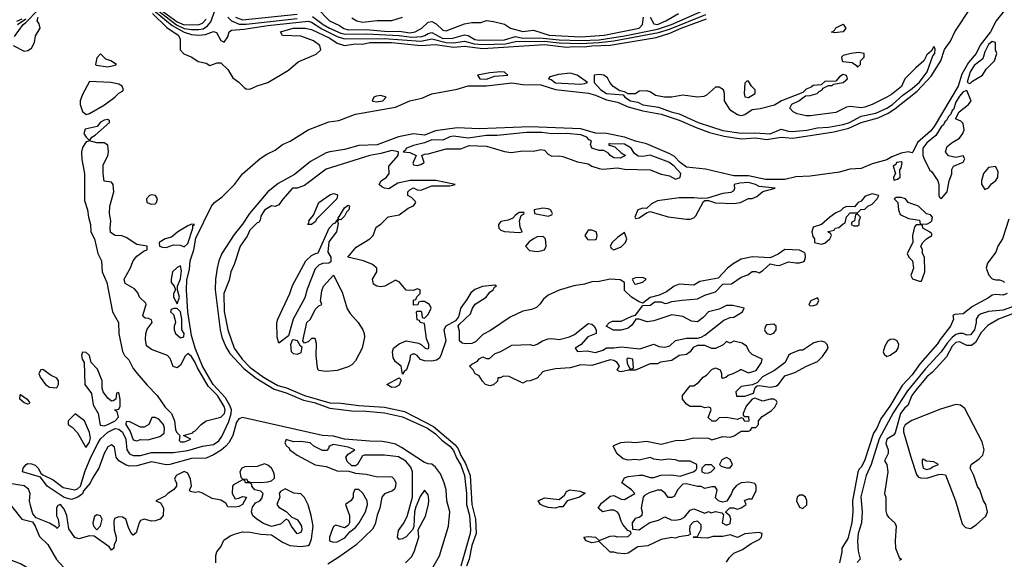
# Model space of a CAD drawing. Header units: inches. Extents: x 2348341 to 2479810, y 460419 to 613669.
# Tile 681 of 721: x 2451606 to 2457016, y 572049 to 575016. Entities that reach past the tile are written whole.
import ezdxf

# ---------------------------------------------------------------- set-up
doc = ezdxf.new("R2010")
doc.units = ezdxf.units.IN
doc.header["$MEASUREMENT"] = 0
doc.layers.add('C4557', color=7, linetype='Continuous')

msp = doc.modelspace()

# ---------------------------------------------------------------- linework, layer by layer
at = {"layer": 'C4557', "color": 2}
for points, elevation in [([(2451576.5, 574923.5), (2451624.2, 574990), (2451639.6, 575000.4), (2451706.2, 575070)], 18), ([(2453876.8, 572003.2), (2453912.7, 572067.3), (2453962.4, 572230), (2453968.5, 572310), (2453953, 572370), (2453949.6, 572430), (2453938, 572470), (2453917.8, 572517.8), (2453890, 572555.1), (2453870, 572572.3), (2453850, 572573.2), (2453830, 572580.9), (2453703.9, 572663.9), (2453670, 572681), (2453630.9, 572690.9), (2453596.8, 572696.8), (2453530, 572698), (2453390, 572709.8), (2453330, 572725.3), (2453270, 572728.6), (2452830, 572827.7), (2452810, 572820.5), (2452796.7, 572803.3), (2452777.6, 572730), (2452755.5, 572690), (2452738.5, 572670), (2452712, 572648), (2452670, 572622.7), (2452630, 572605.1), (2452550, 572602.7), (2452430, 572569.8), (2452410, 572568.7), (2452330, 572584.5), (2452250, 572562.6), (2452210, 572561.7), (2452190, 572566), (2452149.8, 572589.8), (2452136.4, 572610), (2452126, 572666), (2452110, 572678.4), (2452090, 572667), (2452069.2, 572630.8), (2452040.9, 572550), (2452005.2, 572494.8), (2451993.5, 572466.5), (2451955.5, 572424.5), (2451950, 572409.3), (2451924.7, 572390), (2451890, 572377.6), (2451850, 572388.7), (2451757, 572450), (2451719.5, 572499.5), (2451621.2, 572530), (2451624.5, 572550), (2451641.2, 572570), (2451650, 572574.9), (2451670, 572574), (2451690, 572565.5), (2451707.7, 572550), (2451722.5, 572522.5), (2451732.8, 572512.8), (2451790, 572486.4), (2451844.2, 572444.2), (2451909.3, 572430.7), (2451923.7, 572436.3), (2451939, 572450), (2451965.3, 572534.7), (2451996.4, 572610), (2452036.8, 572690), (2452050, 572710.3), (2452090, 572747.6), (2452130, 572768), (2452150, 572764.4), (2452170, 572747.2), (2452188.1, 572710), (2452194.9, 572650), (2452209.3, 572629.3), (2452230, 572619.1), (2452270, 572620.2), (2452330, 572635.2), (2452450, 572635.9), (2452530, 572647.7), (2452610, 572670.2), (2452670, 572680.7), (2452700.7, 572699.3), (2452716.5, 572723.5), (2452754, 572806), (2452768, 572850), (2452769, 572870), (2452762.9, 572890), (2452736.2, 572936.2), (2452669.5, 573009.5), (2452650, 573041.1), (2452610, 573111.6), (2452568.9, 573210), (2452550, 573279), (2452529, 573410), (2452521.6, 573530), (2452524.7, 573584.7), (2452538, 573642), (2452542.8, 573690), (2452561.8, 573750), (2452574.2, 573814.1), (2452658.7, 573990), (2452676.4, 574010), (2452718.2, 574041.8), (2452786, 574110), (2452830, 574167.6), (2452927.9, 574252.1), (2452964, 574276), (2453010, 574298.3), (2453049.8, 574330.2), (2453092.2, 574347.8), (2453190, 574410.2), (2453305.1, 574454.9), (2453358.5, 574461.5), (2453450, 574496.5), (2453670, 574535.5), (2453750, 574569), (2453814.8, 574585.2), (2453870, 574609), (2454010, 574634.4), (2454070, 574653), (2454170, 574652.8), (2454310, 574669.1), (2454370, 574658.8), (2454470, 574657.5), (2454550, 574632.9), (2454731.7, 574611.7), (2454770, 574601.8), (2454830, 574575.4), (2454890, 574563.2), (2454950, 574536.5), (2455030, 574515), (2455130, 574496), (2455230, 574463.8), (2455323, 574423), (2455396.5, 574396.5), (2455476.2, 574376.2), (2455570, 574360.6), (2455650, 574365.4), (2455710, 574357.8), (2455790, 574370.2), (2455854.8, 574365.2), (2456080.2, 574399.8), (2456161.1, 574418.9), (2456230, 574451), (2456323, 574477), (2456377.9, 574502.1), (2456415, 574525), (2456537, 574623), (2456614.6, 574705.4), (2456667.8, 574790), (2456688.6, 574851.4), (2456721.5, 574898.5), (2456745.3, 574950), (2456835, 575085)], 10), ([(2452330, 575094.5), (2452466.8, 574986.8), (2452510, 574967.6), (2452550, 574962.5), (2452590, 574961.5), (2452613.6, 574966.4), (2452638, 574982), (2452655.4, 575004.6), (2452679.8, 575070)], 22), ([(2453213.9, 575033.9), (2453272.8, 574990), (2453307.6, 574970), (2453370, 574942.6), (2453396.2, 574936.2), (2453510, 574938.4), (2453690, 574928.2), (2453760.7, 574919.3), (2453815.6, 574924.4), (2453831.4, 574928.6), (2453850, 574940.7), (2453870, 574944.9), (2453930, 574913.1), (2453986.3, 574913.7), (2454050, 574932.3), (2454070, 574928.2), (2454107.1, 574907.1), (2454130, 574902.6), (2454270, 574904.6), (2454330, 574923.5), (2454370, 574914.8), (2454464.7, 574915.3), (2454570, 574904.9), (2454690, 574901.8), (2454790, 574905.8), (2454930, 574927.1), (2455110, 574963.4), (2455186.9, 574990), (2455371.1, 575070)], 22), ([(2453239.5, 575079.5), (2453308.4, 575010), (2453363.7, 574983.7), (2453386.7, 574966.7), (2453410, 574960.1), (2453510, 574962.6), (2453630, 574951.9), (2453693, 574953), (2453750, 574944.3), (2453779.3, 574950), (2453815.1, 574970), (2453850, 575003), (2453870, 575006.4), (2453893.6, 574993.6), (2453930, 574959.1), (2453950, 574954.8), (2454050, 574993.4), (2454090, 575000.5), (2454139.5, 575000.5), (2454170, 575010.7), (2454210, 575006), (2454270, 574990.8), (2454302, 574970), (2454370, 574950.6), (2454430, 574958), (2454514.8, 574930), (2454690, 574921.3), (2454817.2, 574930), (2455009.3, 574970), (2455027.2, 574990), (2455033.2, 575030)], 26), ([(2451570, 574874.4), (2451630, 574842.8), (2451650, 574846.8), (2451670, 574858.8), (2451686, 574890), (2451693.2, 574926.8), (2451717.2, 574970), (2451713.2, 574993.2), (2451702, 575010), (2451707, 575030)], 14), ([(2451590, 575007.2), (2451619.5, 575020.5)], 26), ([(2451592.9, 574990), (2451639.4, 575020.6)], 22), ([(2452335.5, 575050), (2452413.7, 574973.6), (2452477.1, 574930), (2452486.8, 574910), (2452486.8, 574850), (2452507.5, 574827.5), (2452552, 574810), (2452586.8, 574786.8), (2452630, 574776), (2452650, 574764.7), (2452690, 574778.8), (2452710, 574778), (2452750, 574742.8), (2452776.7, 574696.7), (2452810, 574672.4), (2452841, 574641), (2452850, 574635.6), (2452870, 574634), (2452910, 574652.9), (2452969.8, 574670.2), (2453082, 574738), (2453136.3, 574783.7), (2453234.4, 574825.6), (2453260.5, 574850), (2453254.1, 574874.1), (2453220.4, 574900.4), (2453150, 574925.6), (2453049.7, 574929.7), (2453039, 574950), (2453108, 574970), (2453174, 574970), (2453210, 574962.6), (2453310, 574914.5), (2453350, 574886.7), (2453390, 574873.4), (2453450, 574882.6), (2453490, 574881.6), (2453530, 574890.1), (2453648.9, 574891.1), (2453810, 574874.4), (2453890, 574879.8), (2453990, 574864.3), (2454050, 574870.8), (2454150, 574857.2), (2454490, 574878.8), (2454610, 574865.4), (2454650, 574869.4), (2454710, 574866.2), (2454750, 574872.4), (2454850, 574875.9), (2455102.3, 574917.7), (2455177.9, 574942.1), (2455241.1, 574970), (2455380.2, 575019.8)], 14), ([(2452350, 575061.6), (2452443.3, 574983.3), (2452510, 574946.6), (2452550, 574935), (2452590, 574930.2), (2452626.1, 574933.9), (2452670, 574950.7), (2452686.4, 574946.4), (2452710, 574902), (2452730, 574892), (2452750, 574922), (2452757.2, 574950), (2452770, 574959.1), (2452836.9, 574963.1), (2452970, 574983.7), (2453190, 575008.6), (2453210, 575002.2), (2453266.1, 574966.1), (2453350, 574923), (2453390, 574911.4), (2453607.8, 574912.2), (2453810, 574898.1), (2453870, 574910.2), (2453950, 574889.6), (2453990, 574889.5), (2454050, 574898.6), (2454103.5, 574883.5), (2454150, 574880.1), (2454276.1, 574883.9), (2454330, 574895.5), (2454490, 574897.4), (2454570, 574888.7), (2454690, 574885.6), (2454790, 574890.5), (2454870, 574900.3), (2455115.3, 574944.7), (2455175.8, 574964.2), (2455375.6, 575044.4)], 18), ([(2452390, 575061.9), (2452470, 575003.8), (2452510, 574988.5), (2452592, 574990), (2452610, 574997.6), (2452630, 575018)], 26), ([(2457014.8, 575065.2), (2456972.1, 575010), (2456941.2, 574950), (2456884.5, 574875.5), (2456862.6, 574830), (2456818.9, 574781.1), (2456783.6, 574716.4), (2456762, 574650), (2456630.6, 574429.4), (2456610, 574403.1), (2456540, 574340), (2456513.4, 574286.6), (2456510, 574283.7), (2456488.6, 574288.6), (2456450, 574281.6), (2456398, 574262), (2456370, 574246.2), (2456290, 574223.1), (2456230, 574198), (2456166.8, 574193.2), (2456110, 574177.7), (2455950, 574154.8), (2455870, 574151.9), (2455810, 574137.1), (2455703.7, 574136.3), (2455610, 574156.5), (2455530, 574156.8), (2455374.7, 574194.7), (2455270, 574205.1), (2455235.4, 574230), (2455203.2, 574263.2), (2455178, 574278), (2455050, 574334), (2454990, 574348.6), (2454930, 574369.8), (2454830, 574389.8), (2454770, 574391.9), (2454690, 574416.5), (2454410, 574427.5), (2454130, 574416), (2454010, 574420.5), (2453890, 574404), (2453830, 574381), (2453770, 574387.6), (2453687.8, 574372.3), (2453570, 574328.4), (2453470, 574324.2), (2453390, 574301.6), (2453309.4, 574289.4), (2453290, 574284.2), (2453203.5, 574236.5), (2453115, 574165), (2453025.1, 574114.9), (2452970, 574069.6), (2452869.2, 573950.8), (2452830, 573891.8), (2452784.5, 573835.5), (2452715.5, 573730), (2452699.3, 573690), (2452690.4, 573649.6), (2452681.3, 573590), (2452680.3, 573530), (2452707.6, 573310), (2452716.5, 573270), (2452737.8, 573217.8), (2452760.3, 573180.3), (2452838.1, 573098.1), (2452905, 573045), (2453003.3, 572983.4), (2453070, 572963.5), (2453164.3, 572924.3), (2453224, 572910), (2453310, 572880.2), (2453430, 572864.2), (2453510, 572863), (2453610, 572854), (2453710, 572832.6), (2453845.7, 572770), (2453890, 572739.3), (2453924.6, 572704.6), (2453970.2, 572670), (2453990, 572646.7), (2454006.5, 572606.5), (2454030, 572566.4), (2454050.2, 572509.8), (2454060.2, 572410), (2454061, 572350), (2454077.6, 572290), (2454082, 572210), (2454081.2, 572190), (2454030.1, 572010)], 10), ([(2452750.2, 575030), (2452768.9, 575008.9), (2452811.8, 574991.8), (2452850, 574990.7), (2453130, 575021.6)], 22), ([(2452792, 575030), (2452830, 575015.2), (2453130, 575046)], 26), ([(2453430, 575026.8), (2453458, 575010), (2453490, 575002.4), (2453570, 575011), (2453650, 575010.7), (2453709.4, 575030.6)], 30), ([(2455070, 575030.6), (2455090, 574992.7), (2455110, 574990.3), (2455157, 575010), (2455225.2, 575050)], 26), ([(2455490, 572032), (2455504, 572056), (2455530, 572082), (2455578, 572102), (2455624.7, 572135.3), (2455670, 572158), (2455682, 572170), (2455686, 572190), (2455670, 572195.3), (2455590, 572189), (2455550, 572168.7), (2455510, 572184), (2455470, 572174), (2455414, 572174), (2455384.7, 572164.7), (2455310, 572168.7), (2455307.3, 572172.7), (2455330, 572174), (2455350, 572214), (2455350, 572238), (2455330, 572259), (2455307.3, 572252.7), (2455287.7, 572232.3), (2455286, 572206), (2455292.7, 572187.3), (2455279.8, 572180.2), (2455227.7, 572172.3), (2455210, 572165.2), (2455190, 572169), (2455130, 572157.2), (2455056.9, 572123.1), (2455002.8, 572117.2), (2454950, 572082), (2454930, 572078), (2454890, 572082), (2454870, 572088.7), (2454850, 572088), (2454790, 572146), (2454750, 572139), (2454718, 572150), (2454706, 572170), (2454730, 572174.8), (2454769.3, 572170.7), (2454790, 572152), (2454850, 572176), (2454870, 572178), (2454890, 572172), (2454950, 572174), (2454966, 572190), (2454962, 572202), (2454947.3, 572207.3), (2454920.2, 572240.2), (2454910, 572258), (2454898, 572298), (2454888.7, 572310), (2454870, 572319.3), (2454850, 572319.3), (2454810, 572309), (2454784, 572330), (2454802, 572358), (2454850, 572396), (2454870, 572398.8), (2454910, 572378.8), (2454930, 572378), (2454986, 572410), (2454968, 572430), (2454915.3, 572470), (2454930, 572496), (2454950, 572504.7), (2455011.1, 572511.1), (2455030, 572511.3), (2455070, 572498), (2455090, 572498), (2455129.1, 572510.9), (2455190, 572514), (2455234.6, 572505.4), (2455306, 572530), (2455322, 572538), (2455326, 572550), (2455326, 572570), (2455290, 572588.7), (2455230, 572588.7), (2455210, 572595.3), (2455170, 572599), (2455130, 572594), (2455090, 572599), (2455070, 572608.7), (2455010, 572594), (2454990, 572597.2), (2454950, 572594), (2454921.2, 572601.2), (2454888.7, 572628.7), (2454866, 572670), (2454870, 572674), (2454909.1, 572690.9), (2454950, 572694.8), (2454990, 572691), (2455050, 572698.8), (2455130, 572681), (2455210, 572702.8), (2455256.5, 572703.5), (2455310, 572716), (2455390, 572714.8), (2455410, 572706), (2455470, 572724.7), (2455510, 572721), (2455532.7, 572727.3), (2455570, 572754), (2455610, 572754), (2455622, 572758), (2455630, 572774), (2455650, 572774), (2455666, 572790), (2455666, 572810), (2455685.2, 572834.8), (2455735.5, 572864.5), (2455755.5, 572884.5), (2455768.7, 572910), (2455762, 572922), (2455750, 572928.7), (2455730, 572929), (2455690, 572919), (2455644.7, 572935.3), (2455630, 572928.7), (2455598, 572890), (2455582, 572850), (2455582, 572842), (2455590, 572834), (2455610, 572834), (2455612, 572808), (2455590, 572806), (2455582, 572822), (2455570, 572826), (2455550, 572818), (2455490, 572828), (2455450, 572826), (2455432, 572808), (2455411.6, 572808.4), (2455389.1, 572829.1), (2455406, 572870), (2455402, 572882), (2455390, 572886), (2455370, 572882), (2455350, 572888.7), (2455290, 572889), (2455270, 572902), (2455248.7, 572930), (2455248, 572950), (2455290, 573002), (2455310, 573002), (2455337.2, 573022.8), (2455362, 573050), (2455379.5, 573060.5), (2455410, 573092), (2455430, 573102), (2455454, 573090), (2455462, 573070), (2455462, 573050), (2455470, 573044.7), (2455486, 573050), (2455498, 573062), (2455526, 573070), (2455566, 573090), (2455566, 573094), (2455610, 573074), (2455652.3, 573087.7), (2455682, 573130), (2455686, 573150), (2455630, 573175.3), (2455615.3, 573190), (2455600.4, 573220.4), (2455576.5, 573236.5), (2455530, 573248), (2455510, 573238), (2455490, 573246), (2455471.6, 573228.4), (2455430, 573208.7), (2455410, 573208.7), (2455370, 573224), (2455330, 573224), (2455306.8, 573213.2), (2455290, 573188.7), (2455270, 573174), (2455230, 573168.7), (2455190, 573142), (2455127.3, 573132.7), (2455110, 573124), (2455070, 573124), (2454990, 573089.2), (2454950.9, 573089.1), (2454910, 573079), (2454901.2, 573081.2), (2454888.4, 573088.4), (2454902, 573110), (2454888.7, 573130), (2454870, 573141.2), (2454850, 573145.2), (2454750, 573114), (2454690, 573117.2), (2454630, 573101.2), (2454550, 573095.3), (2454490, 573084), (2454480.7, 573079.3), (2454450, 573044), (2454410, 573029.2), (2454391, 573029), (2454370, 573018), (2454294.6, 573054.6), (2454264.7, 573055.3), (2454246, 573046), (2454234, 573046), (2454231.1, 573028.9), (2454210, 573008.7), (2454190, 573002), (2454166, 573010), (2454148, 573028), (2454130, 573058), (2454108.7, 573068.7), (2454098, 573090), (2454078, 573110), (2454090, 573122), (2454122, 573138), (2454130, 573151.3), (2454150, 573162), (2454170, 573152), (2454187.3, 573152.7), (2454219, 573181), (2454248.9, 573191.1), (2454310, 573226), (2454409.3, 573230.7), (2454430, 573224.7), (2454450, 573231), (2454478, 573250), (2454510, 573261), (2454530, 573262.8), (2454570, 573257.3), (2454627.3, 573272.7), (2454654.5, 573285.5), (2454730, 573344.7), (2454750, 573342), (2454762, 573330), (2454774, 573310), (2454774, 573290), (2454727.3, 573272.7), (2454690.9, 573229.1), (2454658, 573210), (2454670, 573192), (2454724.7, 573195.3), (2454770, 573186), (2454810, 573198.8), (2454830, 573211.3), (2454870, 573211), (2454910, 573217.3), (2455013.2, 573206.8), (2455090, 573231.3), (2455118, 573218), (2455150, 573214.8), (2455177.5, 573222.5), (2455210, 573251.3), (2455270, 573264.7), (2455330, 573264.7), (2455350, 573271), (2455370, 573281), (2455475.5, 573364.5), (2455510, 573378.8), (2455530, 573381), (2455578, 573410), (2455586, 573430), (2455525.2, 573445.2), (2455490, 573445.2), (2455450, 573424), (2455390, 573409), (2455362, 573378), (2455330, 573354), (2455298, 573358), (2455250, 573384), (2455190, 573393.2), (2455090, 573359.3), (2455053.6, 573353.6), (2455010, 573369), (2454991.3, 573368.7), (2454970, 573335.3), (2454950, 573319), (2454910, 573308), (2454868.9, 573308.9), (2454828, 573330), (2454846, 573350), (2454862.7, 573357.3), (2454910, 573357.3), (2454970, 573386), (2454989.3, 573390.7), (2455030, 573444.7), (2455070, 573446.8), (2455096.4, 573463.6), (2455130, 573464.7), (2455150, 573456), (2455163.1, 573456.9), (2455190, 573466), (2455245.6, 573474.4), (2455330, 573480.7), (2455370, 573500.7), (2455430, 573518.8), (2455470, 573561), (2455516.6, 573563.4), (2455570, 573600.7), (2455606.3, 573613.7), (2455630, 573631), (2455650, 573631), (2455670, 573624.7), (2455690, 573636), (2455730, 573674), (2455770, 573664.7), (2455785.4, 573665.4), (2455830, 573684.7), (2455870, 573678), (2455890, 573678), (2455910, 573684.7), (2455918, 573690), (2455924, 573710), (2455922, 573730), (2455916, 573736), (2455890, 573749), (2455810, 573752.7), (2455774, 573726), (2455730, 573706), (2455632, 573712), (2455570, 573698.4), (2455525.7, 573674.3), (2455494.8, 573650), (2455444.7, 573595.3), (2455344, 573576), (2455310, 573555.3), (2455230, 573562), (2455202, 573550), (2455159.8, 573520.2), (2455119.6, 573500.4), (2455070, 573488), (2455030, 573458), (2455010, 573464), (2454968, 573490), (2454930, 573526), (2454928.7, 573570), (2454905.6, 573585.6), (2454850, 573589.2), (2454790, 573576), (2454750, 573575.1), (2454710, 573562), (2454650, 573552.7), (2454570, 573529.5), (2454510, 573502), (2454482, 573478), (2454466.4, 573453.6), (2454446, 573434), (2454417.3, 573422.7), (2454370, 573412.3), (2454300.7, 573379.3), (2454193.4, 573306.6), (2454150, 573285.1), (2454110, 573243.7), (2454090, 573235.1), (2454052.9, 573232.9), (2454037.2, 573237.2), (2454022, 573250), (2454023.1, 573303.1), (2454015.3, 573330), (2454020.2, 573339.8), (2454082, 573398), (2454094, 573430), (2454109.2, 573450.8), (2454169, 573490), (2454190, 573518), (2454208, 573530), (2454215.3, 573544.7), (2454226, 573550), (2454216.4, 573556.4), (2454148.9, 573548.9), (2454107.5, 573532.5), (2454085.5, 573514.5), (2454063.4, 573476.6), (2454028.9, 573431.1), (2454017.3, 573382.7), (2453999.9, 573360.1), (2453947.7, 573330), (2453936.3, 573310), (2453947.7, 573250), (2453920.5, 573170), (2453910, 573153.2), (2453895.8, 573144.2), (2453870, 573138), (2453830, 573139.5), (2453807.3, 573147.3), (2453790, 573168.7), (2453776.5, 573176.5), (2453763.5, 573176.5), (2453751.3, 573168.7), (2453750, 573146), (2453730.7, 573090), (2453718, 573082), (2453710, 573066), (2453702, 573110), (2453670, 573134), (2453657.2, 573157.2), (2453653.6, 573190), (2453659.5, 573210), (2453690, 573234.4), (2453730, 573250.4), (2453797.1, 573237.1), (2453812, 573230), (2453834, 573210), (2453846.8, 573206.8), (2453854, 573210), (2453853.2, 573230), (2453840.9, 573260.9), (2453830, 573346), (2453806, 573350), (2453802, 573362), (2453790, 573366), (2453786, 573410), (2453790, 573414), (2453810, 573414), (2453814, 573410), (2453818, 573378), (2453830, 573374), (2453850, 573394), (2453866, 573430), (2453858, 573450), (2453830, 573466), (2453810, 573466), (2453798, 573462), (2453792.7, 573447.3), (2453770, 573446), (2453770, 573474), (2453782, 573478), (2453787.3, 573492.7), (2453806, 573510), (2453806, 573530), (2453790, 573535.3), (2453770, 573526), (2453730, 573529), (2453692.9, 573572.9), (2453670, 573584), (2453612, 573550), (2453590, 573547), (2453568, 573550), (2453550, 573562), (2453545.2, 573590), (2453569, 573630), (2453569, 573650), (2453544, 573670), (2453495.3, 573690), (2453409, 573710), (2453455.3, 573764.7), (2453529, 573810), (2453548.7, 573830), (2453565.1, 573874.9), (2453590, 573890.8), (2453630, 573931), (2453690, 573942), (2453740.2, 573979.8), (2453770, 573992), (2453782, 574010), (2453778, 574018), (2453758, 574038), (2453738, 574050), (2453739, 574070), (2453750, 574081), (2453770, 574091.3), (2453790, 574081), (2453810, 574078.8), (2453870, 574102.8), (2453970, 574102.8), (2453998, 574110), (2453892.5, 574132.5), (2453751.7, 574131.7), (2453683.2, 574116.8), (2453633.4, 574086.6), (2453610, 574089.5), (2453596.2, 574096.2), (2453581.2, 574110), (2453592.7, 574130), (2453621.2, 574150), (2453636, 574170), (2453634.5, 574210), (2453686, 574270), (2453688, 574290), (2453650, 574296), (2453590, 574279.8), (2453530, 574269.7), (2453290, 574194.7), (2453170, 574104.5), (2453130, 574089.5), (2453104.7, 574090), (2453050.7, 574029.3), (2453030, 573998), (2453010, 573988), (2452990, 573993.2), (2452950, 573969), (2452930, 573935.3), (2452926.8, 573913.2), (2452918.8, 573901.2), (2452910, 573899), (2452870, 573858), (2452855.1, 573824.9), (2452817.1, 573770), (2452784.9, 573670), (2452766.7, 573630), (2452756.4, 573583.6), (2452727.8, 573510), (2452730, 573412), (2452749.2, 573310), (2452785, 573210), (2452827.5, 573150), (2452870, 573104.6), (2452945.5, 573050), (2453024.4, 573004.4), (2453071.4, 572991.4), (2453170.4, 572950), (2453310, 572908.8), (2453370, 572907.7), (2453470, 572893.5), (2453610, 572884.8), (2453720.6, 572860.6), (2453878.7, 572778.7), (2453998.8, 572678.8), (2454015.3, 572655.3), (2454030, 572618.9), (2454055.5, 572575.5), (2454080.6, 572510), (2454089.5, 572350), (2454110.2, 572270), (2454114, 572190), (2454090, 572124.5), (2454075.5, 572050), (2454061.5, 572010)], 14), ([(2457041.7, 573918.3), (2457006.8, 573810), (2456981, 573770), (2456970, 573738), (2456923.5, 573676.5), (2456916, 573650), (2456930.8, 573610.8), (2456950, 573591.3), (2456970, 573584.7), (2456990, 573584.7), (2457010, 573578), (2457018, 573570)], 14), ([(2457031.3, 573510), (2457010, 573502), (2456970, 573505.2), (2456950, 573501.2), (2456930, 573486), (2456841.4, 573438.6), (2456790, 573398), (2456744.7, 573395.3), (2456734, 573390), (2456738, 573370), (2456721, 573330), (2456663.4, 573256.6), (2456650, 573233.2), (2456554, 573126), (2456510, 573063.7), (2456455.8, 573004.2), (2456388.2, 572890), (2456338.7, 572821.3), (2456315.8, 572770), (2456297, 572743), (2456247.7, 572590), (2456230, 572556), (2456216.7, 572543.3), (2456211.8, 572528.2), (2456183, 572370), (2456183.8, 572310), (2456178.4, 572250), (2456157, 572163), (2456122.8, 572110), (2456122.8, 572090), (2456110.7, 572030)], 14), ([(2457076.7, 573443.3), (2457010, 573419.4), (2456930, 573411.3), (2456890, 573398), (2456872.9, 573387.1), (2456861.3, 573370), (2456862.3, 573350), (2456852.4, 573310), (2456830, 573283.6), (2456810, 573281.3), (2456790, 573289.7), (2456770, 573291.1), (2456750, 573284.5), (2456730, 573267.8), (2456702.4, 573237.6), (2456669.1, 573190), (2456583.3, 573096.7), (2456485.2, 572974.8), (2456405.5, 572854.5), (2456328.9, 572711.1), (2456285.4, 572570), (2456256.5, 572510), (2456228.6, 572391.4), (2456235.3, 572310), (2456231.6, 572250), (2456213.8, 572190), (2456209.1, 572149.1), (2456212.8, 572092.8), (2456224, 572050), (2456208.5, 572031.5)], 18), ([(2457090, 573409.8), (2456984, 573370), (2456925.4, 573334.6), (2456890, 573295.6), (2456858.5, 573241.5), (2456835.9, 573224.1), (2456810, 573224.8), (2456770, 573244.4), (2456750, 573240.4), (2456730, 573220.5), (2456697.8, 573162.2), (2456622, 573078), (2456590, 573051.5), (2456530, 572978.4), (2456509, 572950), (2456486.2, 572893.8), (2456470, 572881.2), (2456445.3, 572850), (2456416.1, 572743.9), (2456408.2, 572731.8), (2456370, 572708.7), (2456365.8, 572685.8), (2456378.8, 572650), (2456378, 572630), (2456358, 572590), (2456371.3, 572570), (2456376, 572530), (2456358, 572410), (2456364.7, 572390), (2456365.4, 572314.6), (2456370, 572294), (2456379.6, 572279.6), (2456414, 572250), (2456422, 572230), (2456416, 572150), (2456418, 572110), (2456438, 572058), (2456452, 572050), (2456438, 572042)], 22), ([(2453725.1, 572030), (2453758.2, 572061.8), (2453773.7, 572090), (2453798.9, 572170), (2453796.2, 572210), (2453835, 572285), (2453852.1, 572350), (2453854.2, 572374.2), (2453850, 572404), (2453830, 572429.4), (2453806.3, 572393.7), (2453783.1, 572336.9), (2453775.3, 572310), (2453770.8, 572229.2), (2453764, 572210), (2453730, 572172.7), (2453710, 572160.9), (2453690, 572157.2), (2453682, 572170), (2453687.5, 572207.5), (2453714.9, 572245.1), (2453735.1, 572284.9), (2453764.4, 572390), (2453764.7, 572530), (2453755.6, 572555.6), (2453728.2, 572588.2), (2453688.1, 572611.9), (2453610, 572620.9), (2453498, 572622), (2453490, 572618), (2453462.8, 572570), (2453450, 572562), (2453430, 572562), (2453405.6, 572585.6), (2453398.4, 572610), (2453410, 572627.3), (2453448, 572650), (2453410, 572666), (2453330, 572680.7), (2453306.8, 572670), (2453302.8, 572657.2), (2453293, 572647), (2453270, 572647.3), (2453222, 572670), (2453202, 572690), (2453150, 572697.2), (2453110, 572695.3), (2453070, 572708), (2453062.8, 572690), (2453071.3, 572670), (2453083.8, 572663.8), (2453090.8, 572650), (2453130, 572621.3), (2453229, 572569), (2453290, 572558.4), (2453350, 572535.5), (2453413.4, 572533.4), (2453450, 572522), (2453510, 572517.6), (2453563.7, 572503.7), (2453650, 572502.4), (2453663.8, 572490), (2453672.4, 572470), (2453670.6, 572449.4), (2453664.9, 572435.1), (2453654, 572426), (2453610, 572409), (2453594.8, 572390), (2453585.3, 572330), (2453569.2, 572290.8), (2453558.4, 572241.6), (2453544.9, 572215.1), (2453453, 572127), (2453359.9, 572060.1), (2453298.3, 572021.7)], 14), ([(2452684, 572030), (2452684, 572070), (2452689, 572090), (2452710, 572118), (2452727, 572153), (2452762, 572178), (2452791.2, 572188.8), (2452830, 572199.5), (2452870, 572198.3), (2452930, 572187.6), (2452990, 572183.8), (2453050, 572143.1), (2453090, 572125.3), (2453150, 572118.7), (2453190, 572123.7), (2453197.6, 572130), (2453210, 572161), (2453218.9, 572230), (2453207.6, 572290), (2453190, 572348.7), (2453170, 572388.7), (2453150, 572409), (2453112.9, 572412.9), (2453064.7, 572435.3), (2453038, 572422), (2453031.3, 572410), (2453034.8, 572390), (2453018.8, 572350), (2453030, 572336), (2453070.6, 572310.6), (2453100.7, 572280.7), (2453130, 572266.8), (2453144, 572250), (2453154.4, 572230), (2453155.5, 572210), (2453150, 572195.3), (2453130, 572189.4), (2453099.3, 572230), (2453082, 572262), (2453070, 572268.7), (2453038.4, 572241.6), (2452990, 572229.2), (2452945.9, 572245.9), (2452908.4, 572268.5), (2452887.2, 572287.3), (2452878.7, 572310), (2452884.2, 572335.8), (2452901.7, 572358.3), (2452925.2, 572370), (2452936.6, 572383.4), (2452944, 572410), (2452930, 572424), (2452898, 572430), (2452882, 572450), (2452882, 572462), (2452868.7, 572468.7), (2452846, 572470), (2452842, 572482), (2452830, 572486), (2452781.1, 572458.9), (2452774.8, 572450), (2452774, 572410), (2452790, 572382), (2452810, 572384.7), (2452830, 572394.8), (2452851.3, 572390), (2452830, 572349.2), (2452810, 572339), (2452790, 572335.3), (2452750, 572338), (2452737.5, 572357.5), (2452710, 572374), (2452662.4, 572382.4), (2452610, 572412.7), (2452590, 572419), (2452570, 572415.3), (2452542, 572422), (2452538, 572430), (2452548.9, 572451.1), (2452544, 572490), (2452530, 572522), (2452510, 572532.3), (2452464.7, 572510), (2452456, 572490), (2452466.8, 572470), (2452466.8, 572450), (2452451, 572430), (2452418.8, 572410), (2452404.9, 572395.1), (2452354, 572370), (2452378.8, 572358.8), (2452396, 572330), (2452394, 572290), (2452378, 572270), (2452350, 572259.5), (2452330, 572258), (2452290, 572269.3), (2452270, 572261.2), (2452262, 572250), (2452246, 572194), (2452230, 572182), (2452216.5, 572196.5), (2452202.9, 572222.9), (2452189.2, 572270), (2452170, 572279.6), (2452150, 572281.6), (2452126.2, 572273.8), (2452123, 572257), (2452125.5, 572210), (2452134.8, 572170), (2452134.8, 572150), (2452124.7, 572130), (2452122, 572110), (2452110, 572098), (2452097.2, 572117.2), (2452015.3, 572175.3), (2451990, 572177.2), (2451930, 572161.2), (2451909.4, 572169.4), (2451876.2, 572216.2), (2451865.1, 572290), (2451850, 572325.2), (2451830, 572349.2), (2451815.3, 572344.7), (2451808.4, 572331.6), (2451808.4, 572288.4), (2451816.3, 572270), (2451822, 572230), (2451810, 572218), (2451805.6, 572225.6), (2451770, 572247), (2451696, 572276), (2451678.6, 572298.6), (2451664.1, 572344.1), (2451659.3, 572370), (2451662.7, 572410), (2451653.8, 572433.8), (2451630, 572452.7), (2451550, 572465.2)], 14), ([(2451561, 572341), (2451618, 572270), (2451675.3, 572255.3), (2451690.7, 572230.7), (2451714, 572174), (2451760.7, 572130), (2451808.2, 572048.2), (2451845.8, 572005.8), (2451873.4, 571950), (2451876.3, 571930), (2451872, 571908), (2451850, 571892.7), (2451830, 571889.2), (2451784.1, 571904.1), (2451713.8, 571973.8), (2451650, 571999), (2451610, 572024), (2451561.5, 572041.5)], 14)]:
    msp.add_lwpolyline(points, dxfattribs=dict(at, elevation=elevation))
for points, elevation in [([(2456083.1, 574943.1), (2456067.3, 574947.3), (2456084, 574956), (2456090, 574970.7), (2456130.8, 574990.8), (2456144.7, 574970), (2456130, 574949.6)], 10), ([(2456630, 574868), (2456616, 574844), (2456590, 574822), (2456574.8, 574790), (2456529.3, 574750.7), (2456470.4, 574690), (2456451.8, 574648.2), (2456395.9, 574604.1), (2456370.3, 574589.7), (2456290.3, 574549.8), (2456250, 574535.6), (2456230, 574531.8), (2456170, 574538.4), (2456150, 574535.6), (2456090, 574505.1), (2455950, 574488), (2455927, 574487), (2455878.4, 574498.4), (2455855.3, 574510), (2455838, 574530), (2455848.9, 574551.1), (2455888, 574570), (2455923.1, 574596.9), (2455950, 574598.8), (2455988.7, 574610), (2455998.6, 574621.4), (2456015.3, 574630), (2456020.2, 574639.8), (2456050, 574654), (2456070, 574654), (2456078, 574662), (2456130, 574671.3), (2456154, 574690), (2456148.4, 574708.4), (2456130, 574715.3), (2456110, 574702), (2456090, 574678), (2456030, 574675.3), (2456010, 574658), (2455966, 574654), (2455955.3, 574644.7), (2455926.8, 574633.2), (2455910, 574615.3), (2455792, 574570), (2455754, 574546), (2455675.1, 574524.9), (2455630, 574519.7), (2455590, 574493.6), (2455570, 574487), (2455550, 574492.3), (2455514.5, 574514.5), (2455505.6, 574525.6), (2455479, 574570), (2455478, 574610), (2455472.7, 574630), (2455450, 574644), (2455430, 574644), (2455379.3, 574600.7), (2455365.8, 574594.2), (2455330, 574589.3), (2455250, 574600.9), (2455190, 574589), (2455149.3, 574589.3), (2455099.3, 574599.3), (2455070, 574619), (2455050, 574624), (2455010, 574622), (2454990, 574609), (2454948.7, 574608.7), (2454930, 574619), (2454904, 574624), (2454867.7, 574647.7), (2454849.2, 574670), (2454836.2, 574696.2), (2454815.3, 574710), (2454790, 574714.5), (2454762, 574710), (2454762, 574670), (2454799.1, 574630), (2454830, 574609.3), (2454922, 574602), (2454931, 574590), (2454962.8, 574570), (2455002.6, 574562.6), (2455030, 574547), (2455115.8, 574535.8), (2455184.9, 574510), (2455230, 574499.1), (2455333.4, 574450), (2455470, 574406), (2455571.2, 574391.2), (2455645.8, 574394.2), (2455730, 574388.1), (2455790, 574414), (2455830, 574402.4), (2455850, 574402), (2455931.1, 574408.9), (2455990, 574421.1), (2456050, 574424.8), (2456130, 574439.4), (2456166, 574450), (2456230, 574484.7), (2456310, 574502.2), (2456370.4, 574529.6), (2456401.7, 574550), (2456458.3, 574601.7), (2456510, 574636.9), (2456550, 574671.8), (2456592.9, 574730), (2456622.7, 574817.3), (2456635.1, 574830), (2456636.5, 574856.5)], 14), ([(2456950, 574895.1), (2456930, 574879.3), (2456910, 574839), (2456899, 574801), (2456850, 574764.5), (2456829.2, 574730), (2456812.7, 574672.7), (2456824.7, 574664.7), (2456830, 574666), (2456841.2, 574678.8), (2456896, 574710), (2456916, 574744), (2456962, 574790), (2456975.3, 574830), (2456968.7, 574850), (2456968, 574890)], 14), ([(2452050, 574828), (2452030, 574806), (2452022, 574770), (2452025.4, 574765.4), (2452090, 574756), (2452130, 574766), (2452138, 574770), (2452106, 574790), (2452078, 574798)], 14), ([(2456215.5, 574835.5), (2456174, 574830), (2456130, 574819), (2456121, 574810), (2456124.7, 574790), (2456130, 574786), (2456179.8, 574779.8), (2456203.6, 574763.6), (2456210, 574754), (2456226, 574770), (2456226, 574790), (2456246, 574810), (2456246, 574830)], 14), ([(2454250, 574728.7), (2454190, 574724), (2454122, 574710), (2454134, 574690), (2454170, 574689.2), (2454215.1, 574704.9), (2454288, 574710), (2454270, 574728)], 14), ([(2454630, 574722), (2454565.8, 574714.2), (2454518, 574702), (2454512, 574690), (2454527, 574687), (2454550, 574669.3), (2454690, 574660.7), (2454710, 574664.7), (2454726, 574670), (2454668.7, 574710)], 14), ([(2451990, 574675.3), (2451950, 574605.2), (2451938.4, 574570), (2451938.4, 574550), (2451950, 574511), (2451970, 574494), (2451990, 574500.5), (2452071.7, 574548.3), (2452128, 574590), (2452150, 574612), (2452170, 574622), (2452175.3, 574630), (2452168, 574650), (2452150, 574662), (2452106, 574670)], 14), ([(2455610, 574678), (2455602, 574678), (2455590, 574666), (2455586, 574610), (2455590, 574592), (2455610, 574588), (2455648, 574610), (2455648, 574630), (2455628, 574650)], 14), ([(2453590, 574599.5), (2453565.5, 574594.5), (2453552, 574590), (2453542, 574570), (2453564.7, 574564.7), (2453590, 574567), (2453602, 574570), (2453619, 574590)], 14), ([(2456810, 574626), (2456790, 574619.3), (2456770, 574594.5), (2456750, 574562.7), (2456737.6, 574522.4), (2456730, 574516), (2456723.4, 574496.6), (2456710, 574484), (2456699, 574461), (2456690, 574455.1), (2456682.8, 574437.2), (2456670, 574426.6), (2456640.3, 574379.7), (2456590, 574339.6), (2456569.1, 574310), (2456569.1, 574270), (2456575.5, 574250), (2456606, 574190), (2456618.9, 574178.9), (2456651, 574130), (2456656, 574110), (2456656, 574050), (2456659.6, 574039.6), (2456670, 574031.3), (2456702, 574070), (2456713.2, 574130), (2456728.4, 574168.4), (2456728.7, 574191.3), (2456738, 574210), (2456790, 574232), (2456799, 574250), (2456790, 574268), (2456750, 574259), (2456710, 574268), (2456694, 574290), (2456702, 574318), (2456730, 574341), (2456770, 574364.7), (2456788.7, 574390), (2456795.3, 574410), (2456790, 574446), (2456778, 574458), (2456748.7, 574470), (2456768.7, 574510), (2456819, 574550), (2456834, 574570)], 14), ([(2452090, 574468), (2452070, 574464), (2452050, 574452.7), (2452031.6, 574428.4), (2451965.5, 574414.5), (2451958, 574390), (2451970, 574370.8), (2451990, 574352), (2452002, 574370), (2452019.5, 574380.5), (2452099, 574450), (2452099, 574459)], 14), ([(2454390, 574396.2), (2454230, 574378.3), (2454170, 574379.1), (2454070, 574364.5), (2453990, 574375.1), (2453968.5, 574371.5), (2453930, 574354), (2453870, 574354.8), (2453830, 574339.2), (2453770, 574324.5), (2453731.3, 574310), (2453723.5, 574296.5), (2453712, 574290), (2453750, 574284.9), (2453784.7, 574270), (2453766.6, 574226.6), (2453770, 574218), (2453790, 574214.8), (2453810, 574218.8), (2453828.7, 574230), (2453815.3, 574270), (2453830, 574277.3), (2453850, 574278.8), (2453950, 574306.4), (2454030, 574306.4), (2454076.1, 574323.9), (2454170, 574320.3), (2454270.3, 574290.3), (2454306.1, 574286.1), (2454370, 574295.3), (2454430, 574293.4), (2454470, 574302.8), (2454490, 574298), (2454510, 574276), (2454530, 574264.9), (2454570, 574266.8), (2454590, 574262.8), (2454670, 574234), (2454730, 574223), (2454750, 574210.7), (2454790, 574197.3), (2454810, 574194.8), (2454890, 574200.5), (2454930, 574194), (2455070, 574190.7), (2455130, 574166.4), (2455177.3, 574157.3), (2455210, 574138.8), (2455230, 574146), (2455235.3, 574150), (2455239.5, 574170), (2455203, 574210), (2455172.2, 574232.2), (2455070, 574271.1), (2455030, 574263.7), (2455004.7, 574264.7), (2454982, 574282), (2454966, 574310), (2454930, 574330.8), (2454846.4, 574333.6), (2454842, 574330), (2454846.4, 574326.4), (2454876.9, 574316.9), (2454910, 574284.7), (2454934, 574270), (2454906, 574254), (2454870, 574257.2), (2454849.5, 574269.5), (2454842, 574282), (2454816, 574296), (2454790, 574297.2), (2454750, 574309), (2454742, 574330), (2454748.7, 574350), (2454734.9, 574354.9), (2454722.9, 574370), (2454690, 574383.1), (2454610, 574390.6), (2454530, 574388), (2454474.9, 574394.9)], 14), ([(2451990, 574349), (2451970, 574344), (2451950, 574314), (2451945.7, 574290), (2451947.5, 574247.5), (2451961.3, 574170), (2451962.3, 574022.3), (2451978.4, 573970), (2451983.1, 573930), (2451994, 573890), (2451995.8, 573850), (2452015.8, 573810), (2452034.4, 573730), (2452054.4, 573690), (2452058.9, 573630), (2452084.4, 573570), (2452115.3, 573410), (2452148.4, 573350), (2452150.4, 573290), (2452170, 573191.3), (2452182, 573170), (2452204.9, 573144.9), (2452230, 573097.3), (2452250.4, 573070), (2452305.3, 573005.3), (2452360.4, 572950), (2452405.8, 572885.8), (2452440.5, 572850), (2452455.5, 572810), (2452461.6, 572761.6), (2452467.5, 572747.5), (2452484.7, 572730), (2452482, 572702), (2452490, 572694), (2452510, 572694), (2452530, 572702), (2452546, 572710), (2452506, 572730), (2452556.4, 572743.6), (2452558, 572750), (2452570, 572756), (2452602, 572790), (2452629.8, 572810.2), (2452710, 572830.4), (2452731.6, 572850), (2452734.2, 572870), (2452730, 572889.2), (2452692.1, 572950), (2452640.7, 573000.7), (2452582.1, 573102.1), (2452570, 573131.5), (2452550, 573163.6), (2452530, 573181.2), (2452514.9, 573165.1), (2452490, 573115.3), (2452470, 573102), (2452449.4, 573109.4), (2452432.9, 573152.9), (2452418, 573170), (2452330, 573202), (2452302.7, 573222.7), (2452296.5, 573256.5), (2452299.3, 573290), (2452306.6, 573313.4), (2452334, 573350), (2452330, 573366), (2452313.6, 573373.6), (2452295.3, 573375.3), (2452284.7, 573384.7), (2452282, 573390), (2452301.2, 573450), (2452298, 573458), (2452264, 573490), (2452254, 573514), (2452236.5, 573536.5), (2452185.2, 573565.2), (2452179, 573590), (2452211.9, 573648.1), (2452229.6, 573690.4), (2452250, 573716), (2452290, 573744.7), (2452306, 573750), (2452306, 573770), (2452250, 573779), (2452190, 573819), (2452166.6, 573826.6), (2452129.6, 573829.6), (2452105.1, 573845.1), (2452102, 573870), (2452106.6, 573910), (2452098.4, 573950), (2452100.5, 573990), (2452122, 574070), (2452119, 574110), (2452110, 574122), (2452068.9, 574128.9), (2452063.7, 574170), (2452064.8, 574215.2), (2452089, 574270), (2452093.2, 574290), (2452090, 574326), (2452070, 574339), (2452030, 574339)], 14), ([(2456450, 574233.6), (2456424, 574230), (2456419.9, 574220.1), (2456406, 574210), (2456418, 574170), (2456407.3, 574150), (2456410, 574134), (2456430, 574138.8), (2456444, 574150), (2456442, 574190), (2456450, 574202), (2456455.1, 574230)], 14), ([(2456968, 574208), (2456930, 574204), (2456902.8, 574170), (2456891, 574130), (2456891.1, 574111.1), (2456910, 574082), (2456930, 574091.3), (2456946.8, 574113.2), (2456970, 574131.3), (2456981.2, 574150), (2456982, 574182)], 14), ([(2455610, 574120.9), (2455562.4, 574117.6), (2455531.3, 574110), (2455534.4, 574085.6), (2455526.4, 574073.6), (2455514, 574066), (2455470, 574059.5), (2455385.2, 574034.8), (2455350, 574032.3), (2455310, 574037), (2455230, 574037), (2455110, 574019), (2455076.9, 574003.1), (2455050, 573978), (2455030, 573979), (2455002, 573970), (2454986, 573930), (2454990, 573922), (2455010, 573926), (2455050, 573954), (2455070, 573961), (2455170, 573931), (2455270, 573918.8), (2455290, 573918.8), (2455310, 573926.8), (2455322, 573938), (2455363.1, 574016.9), (2455370, 574022), (2455390, 574021), (2455430, 574008), (2455530, 574004.9), (2455566, 574010), (2455610, 574032), (2455630, 574032), (2455656.4, 574043.6), (2455690, 574071.3), (2455758, 574090), (2455670, 574098), (2455649.2, 574110)], 14), ([(2452330, 574053.6), (2452318, 574050), (2452302.8, 574030), (2452304.7, 574010), (2452330, 574002), (2452350, 574004), (2452357.2, 574010), (2452362.7, 574030), (2452352.3, 574050)], 14), ([(2453210, 573889.2), (2453188.7, 573890), (2453196.4, 573903.6), (2453195.3, 573910), (2453219.5, 573940.5), (2453248.6, 574011.4), (2453310, 574052.2), (2453330, 574060.4), (2453350, 574054), (2453352.7, 574050), (2453347.7, 574030), (2453238.8, 573921.2), (2453230, 573904)], 14), ([(2456290, 574058), (2456262, 574050), (2456250, 574044), (2456230, 574018), (2456214, 574010), (2456192.7, 573987.3), (2456150, 573988), (2456130, 573979), (2456115.3, 573964.7), (2456090, 573954), (2456058, 573930), (2456011.1, 573888.9), (2455965.2, 573874.8), (2455958, 573850), (2455963.6, 573823.6), (2455974, 573810), (2455974, 573790), (2456010, 573781), (2456030, 573786.8), (2456058, 573810), (2456066, 573830), (2456062, 573842), (2456050, 573846), (2456048.7, 573851.3), (2456082, 573858), (2456086, 573870), (2456107.3, 573872.7), (2456130, 573894), (2456142, 573898), (2456148.4, 573931.6), (2456170, 573954), (2456210, 573954), (2456227.3, 573972.7), (2456250, 573974), (2456266, 573990), (2456290, 574001), (2456318, 574030), (2456326, 574050)], 14), ([(2453370, 573915.3), (2453362, 573918), (2453352, 573908), (2453356, 573896), (2453346.8, 573850), (2453305.2, 573794.8), (2453298, 573738), (2453316, 573710), (2453316, 573684), (2453303.6, 573676.4), (2453270, 573675.3), (2453250, 573666), (2453230, 573646), (2453186, 573534), (2453173.3, 573486.7), (2453108.5, 573370), (2453082.8, 573277.2), (2453030, 573238), (2453020.9, 573270), (2453019.3, 573350), (2453023.7, 573370), (2453090, 573510.8), (2453105.2, 573554.8), (2453177.6, 573690), (2453210, 573718.4), (2453231, 573731), (2453246, 573734), (2453306.6, 573870), (2453330, 573896), (2453340.4, 573899.6), (2453358, 573922), (2453355.3, 573930), (2453363.7, 573936.3), (2453390, 573981), (2453410, 573996), (2453414.8, 573994.8), (2453418, 573990), (2453414, 573970), (2453402, 573958), (2453390, 573935.3)], 14), ([(2456450, 574038), (2456422, 574038), (2456412, 574030), (2456431, 574011), (2456434.8, 573970), (2456444.5, 573944.5), (2456490, 573922), (2456550, 573914), (2456554, 573894), (2456590, 573892), (2456610, 573902), (2456618, 573910), (2456622, 573930), (2456610, 573942), (2456589, 573949), (2456544, 573990), (2456488, 574010), (2456474, 574030)], 14), ([(2454375.3, 573955.3), (2454350, 573955.1), (2454330, 573941.2), (2454316.1, 573923.9), (2454290, 573913.6), (2454250, 573906.6), (2454237.1, 573890), (2454239.1, 573870), (2454250, 573859.1), (2454270, 573850.6), (2454350, 573846), (2454366, 573850), (2454355.5, 573875.5), (2454352, 573910), (2454361.5, 573938.5), (2454378, 573950)], 14), ([(2454479.8, 573980.2), (2454432, 573970), (2454434, 573950), (2454510, 573934.8), (2454530, 573942), (2454534, 573950), (2454530, 573958), (2454522, 573970), (2454510, 573976)], 14), ([(2456210, 573946), (2456198, 573942), (2456194, 573910), (2456178, 573902), (2456174, 573890), (2456190, 573882), (2456210, 573882), (2456218, 573890), (2456218, 573910), (2456226, 573930)], 14), ([(2452550, 573892.3), (2452530, 573882.9), (2452474.8, 573850), (2452439.1, 573820.9), (2452404.7, 573810), (2452372, 573790), (2452374, 573770), (2452390, 573764.7), (2452410, 573762.8), (2452450, 573778), (2452490, 573776), (2452510, 573766), (2452530, 573786), (2452557.6, 573870), (2452556.4, 573883.6), (2452566, 573890)], 14), ([(2456550, 573888), (2456532.7, 573887.3), (2456523.6, 573876.4), (2456512, 573830), (2456514, 573790), (2456482, 573730), (2456492, 573710), (2456512, 573690), (2456518, 573650), (2456502, 573610), (2456511.6, 573591.6), (2456550, 573578), (2456562, 573578), (2456579, 573630), (2456578, 573710), (2456566, 573730), (2456566, 573750), (2456558, 573770), (2456568.9, 573791.1), (2456588.9, 573811.1), (2456618, 573830), (2456618, 573838), (2456606, 573850), (2456568.9, 573868.9), (2456566, 573886)], 14), ([(2454750, 573859), (2454730, 573858), (2454712, 573830), (2454724.7, 573810), (2454730, 573806), (2454770, 573807.7), (2454775.3, 573810), (2454779, 573830), (2454774, 573850)], 14), ([(2454930, 573846), (2454890, 573819), (2454861, 573790), (2454851.3, 573770), (2454858, 573758), (2454870, 573751.3), (2454910, 573766.8), (2454935.3, 573790), (2454942, 573810)], 14), ([(2454483.1, 573823.1), (2454450, 573822), (2454428.2, 573811.8), (2454405.5, 573794.5), (2454386, 573770), (2454406.8, 573746.8), (2454450, 573741), (2454470, 573744.7), (2454489, 573751), (2454499, 573770), (2454495.3, 573810)], 14), ([(2452490, 573662), (2452470, 573653.2), (2452444.7, 573630), (2452438, 573590), (2452438, 573570), (2452454, 573550), (2452462, 573530), (2452451.3, 573510), (2452451.3, 573490), (2452470, 573454), (2452484, 573490), (2452472.7, 573530), (2452472.3, 573550), (2452490, 573591.3), (2452494.5, 573634.5)], 14), ([(2453290, 573081.6), (2453246.8, 573086.8), (2453241.2, 573101.2), (2453235.4, 573170), (2453235.9, 573235.9), (2453230, 573262), (2453210, 573262), (2453190, 573245.2), (2453170, 573238), (2453162, 573250), (2453184, 573350), (2453204, 573370), (2453230, 573422), (2453250, 573442), (2453266, 573450), (2453259, 573470), (2453265.6, 573525.6), (2453275.1, 573550), (2453330, 573612), (2453377.5, 573517.5), (2453405.8, 573425.8), (2453420.8, 573400.8), (2453465.5, 573350), (2453490.7, 573310), (2453498.8, 573290), (2453500.7, 573270), (2453487, 573210), (2453450, 573139.5), (2453430, 573118.4), (2453410, 573106.6), (2453350, 573087)], 14), ([(2455030, 573599), (2454990, 573597.2), (2454972, 573590), (2454984, 573564), (2454990, 573561), (2455010, 573567.3), (2455030, 573572), (2455048, 573590)], 14), ([(2455990, 573486), (2455954, 573470), (2455942, 573450), (2455950, 573442), (2455970, 573444.7), (2455986, 573450), (2455998, 573470)], 14), ([(2452470, 573428), (2452452.7, 573427.3), (2452438, 573422), (2452434, 573410), (2452450, 573394), (2452458.8, 573370), (2452461, 573350), (2452454, 573330), (2452454, 573310), (2452462, 573290), (2452490, 573266), (2452508, 573272), (2452508.7, 573290), (2452496, 573310), (2452496.3, 573370), (2452490, 573408.7)], 14), ([(2455750, 573342), (2455710, 573338), (2455704.7, 573330), (2455698, 573310), (2455702, 573302), (2455711.1, 573291.1), (2455730, 573284.7), (2455750, 573292), (2455762, 573310), (2455762, 573330)], 14), ([(2453130, 573174), (2453110, 573179), (2453099, 573190), (2453095.3, 573230), (2453104.7, 573255.3), (2453110, 573258), (2453131, 573251), (2453145.4, 573225.4), (2453156.9, 573216.9), (2453150, 573184)], 14), ([(2456010, 573249), (2455990, 573245.2), (2455970, 573239), (2455910, 573198), (2455890, 573198), (2455842, 573178), (2455831.1, 573168.9), (2455812, 573130), (2455754, 573086), (2455687.5, 573052.5), (2455659.8, 573020.2), (2455632.7, 573007.3), (2455570, 572999), (2455541, 572970), (2455545.4, 572945.4), (2455590, 572946), (2455637.2, 572962.8), (2455647.3, 572992.7), (2455658, 573002), (2455670, 573004.7), (2455730, 572994.8), (2455760.2, 572999.8), (2455775.3, 573010), (2455810, 573058), (2455864.7, 573075.3), (2455930, 573111.3), (2455990, 573136), (2456016.6, 573163.4), (2456048.7, 573210), (2456042, 573230), (2456030, 573242)], 14), ([(2456410, 573259), (2456390, 573257.2), (2456374.4, 573245.6), (2456359.8, 573220.2), (2456351.3, 573190), (2456356.9, 573176.9), (2456370, 573164.7), (2456390, 573171), (2456424.1, 573195.9), (2456433.2, 573210), (2456436, 573230), (2456428, 573250)], 14), ([(2451950, 573188), (2451944.9, 573170), (2451948.2, 573150), (2451960.7, 573130), (2451963.7, 573010), (2451999.9, 572959.9), (2452010, 572898), (2452037.3, 572850), (2452047.1, 572787.1), (2452070, 572783.1), (2452090, 572789.1), (2452129.3, 572810), (2452148, 572830), (2452142, 572862), (2452130, 572866), (2452128.7, 572871.3), (2452150, 572874), (2452158, 572890), (2452158, 572930), (2452150, 572966), (2452138, 572962), (2452134, 572930), (2452119.6, 572920.4), (2452110, 572918), (2452090, 572935.3), (2452064, 572970), (2452059, 572990), (2452059, 573030), (2452034, 573094), (2451999, 573130), (2451989, 573170), (2451970, 573185.2)], 14), ([(2454950, 573155.3), (2454942, 573150), (2454944.7, 573124.7), (2454958, 573098), (2454970, 573094), (2454978, 573102), (2454975.3, 573150)], 14), ([(2451733.2, 573093.2), (2451722, 573090), (2451711.3, 573070), (2451718.8, 573050), (2451747.3, 573010), (2451770, 572996), (2451810, 572991.3), (2451819.3, 573010), (2451819.3, 573030), (2451810, 573044), (2451779, 573059)], 14), ([(2453650, 572993.2), (2453624, 573010), (2453690, 573046), (2453699.1, 573039.1), (2453700.7, 573030), (2453690, 573005.6), (2453670, 572995.1)], 14), ([(2451650, 572901.2), (2451630, 572909.6), (2451606.3, 572930), (2451607.2, 572952.8), (2451610, 572954.4), (2451647.3, 572930), (2451658.8, 572910), (2451657.3, 572902.7)], 10), ([(2456750, 572899.8), (2456665.5, 572874.5), (2456508.4, 572811.6), (2456472, 572788), (2456462.7, 572770), (2456461.9, 572750), (2456504.5, 572604.4), (2456534.1, 572514.1), (2456542.3, 572502.3), (2456556.2, 572496.2), (2456590, 572494.4), (2456654.7, 572514.7), (2456670, 572517.4), (2456693.1, 572513.1), (2456748, 572370), (2456784.1, 572244.1), (2456803.5, 572223.5), (2456830, 572218.8), (2456861.2, 572238.8), (2456914.8, 572285.2), (2456924, 572310), (2456915.3, 572350), (2456902, 572370), (2456882, 572430), (2456869.3, 572449.3), (2456848.7, 572510), (2456828, 572550), (2456834, 572570), (2456878.6, 572601.4), (2456898.6, 572621.4), (2456906.6, 572650), (2456894.5, 572694.5), (2456798.6, 572878.6), (2456776.4, 572896.4)], 26), ([(2451910, 572848), (2451871.3, 572810), (2451872, 572790), (2451894.4, 572774.4), (2451924, 572744), (2451966.4, 572666.4), (2451970, 572666), (2451990, 572692), (2451994.2, 572714.2), (2451990, 572746), (2451962, 572810)], 14), ([(2452350, 572828.7), (2452332, 572828), (2452314.8, 572790), (2452290, 572775.1), (2452270, 572775.1), (2452210, 572804), (2452190, 572806), (2452188, 572790), (2452212.3, 572752.3), (2452230, 572706), (2452250, 572700.7), (2452270, 572706.8), (2452310, 572706), (2452376, 572724), (2452398.6, 572741.4), (2452402, 572770), (2452395.1, 572790), (2452370, 572819)], 14), ([(2455490, 572608.7), (2455463.5, 572596.5), (2455452, 572570), (2455461, 572561), (2455490, 572551.3), (2455510, 572552), (2455522, 572570), (2455510, 572598)], 14), ([(2456570, 572599), (2456564.9, 572595.1), (2456564.1, 572575.9), (2456571, 572550), (2456590, 572542.4), (2456610, 572547.4), (2456622.5, 572557.5), (2456654, 572570), (2456630, 572584), (2456589.1, 572589.1)], 30), ([(2452950, 572573.2), (2452910, 572559), (2452842.5, 572557.5), (2452826, 572550), (2452816, 572530), (2452821, 572501), (2452830, 572492), (2452854, 572490), (2452858, 572478), (2452872.7, 572472.7), (2452930.8, 572470.8), (2452970, 572474), (2452990, 572481), (2453005.2, 572494.8), (2453006.6, 572510), (2453000.7, 572530), (2452989.6, 572549.7), (2452970, 572566.6)], 14), ([(2455407.3, 572567.3), (2455372.7, 572567.3), (2455354, 572550), (2455354, 572530), (2455370, 572522), (2455390, 572524.7), (2455406, 572530), (2455426, 572550)], 14), ([(2455612.9, 572472.9), (2455570, 572469), (2455544.9, 572455.1), (2455524.7, 572430), (2455518, 572410), (2455491.3, 572368.7), (2455470, 572362), (2455446, 572370), (2455430, 572386), (2455438, 572430), (2455427.3, 572447.3), (2455410, 572448), (2455370, 572438), (2455350, 572448.7), (2455330, 572449), (2455270, 572464), (2455250, 572462), (2455221, 572430), (2455203.6, 572396.4), (2455190, 572388), (2455170, 572388), (2455152.9, 572412.9), (2455130, 572428.7), (2455110, 572428.7), (2455065.4, 572414.6), (2455039.6, 572400.4), (2455032, 572390), (2455021, 572330), (2455026, 572310), (2455024.7, 572290), (2455010, 572279), (2454987.3, 572272.7), (2454971.3, 572250), (2454974, 572214), (2455010, 572211.3), (2455030, 572224.7), (2455069.3, 572250.7), (2455116.5, 572263.5), (2455150, 572282), (2455186, 572266), (2455210, 572264), (2455238, 572270), (2455259.5, 572280.5), (2455290, 572318), (2455310, 572326), (2455370, 572302), (2455390, 572311.3), (2455404.7, 572304.7), (2455430, 572311.3), (2455463.6, 572303.6), (2455474, 572294), (2455466.8, 572250), (2455490, 572236), (2455510, 572244.7), (2455513.2, 572270), (2455508.4, 572288.4), (2455486, 572306), (2455486, 572310), (2455508.4, 572331.6), (2455528.4, 572331.6), (2455550, 572324.7), (2455570, 572331.3), (2455598, 572350), (2455588.4, 572371.6), (2455610, 572382), (2455630, 572382), (2455652.7, 572427.3), (2455653.2, 572453.2), (2455644.7, 572464.7)], 14), ([(2453470, 572432.3), (2453447.9, 572432.1), (2453437.3, 572410), (2453437.3, 572390), (2453428, 572372), (2453396, 572350), (2453417.6, 572290), (2453417.1, 572250), (2453410, 572234), (2453390, 572220.9), (2453343.5, 572236.5), (2453330, 572228.7), (2453323.8, 572216.2), (2453308.4, 572170), (2453308.2, 572150), (2453330, 572142), (2453350, 572144.2), (2453392.9, 572167.1), (2453420.5, 572199.5), (2453450, 572223.8), (2453470.7, 572249.3), (2453505.1, 572310), (2453516.4, 572350), (2453514.3, 572370), (2453491.9, 572411.9)], 14), ([(2454550, 572329), (2454510, 572332.7), (2454482.5, 572342.5), (2454468, 572350), (2454455.3, 572370), (2454490, 572386.8), (2454570, 572378), (2454599, 572401), (2454610, 572422), (2454629.2, 572430.8), (2454683.6, 572423.6), (2454712.7, 572412.7), (2454682, 572390), (2454614, 572370), (2454590, 572338), (2454570, 572338)], 14), ([(2455910, 572401.2), (2455890, 572401.2), (2455878.8, 572390), (2455874, 572370), (2455890, 572336), (2455910, 572327.3), (2455931.8, 572348.2), (2455932, 572372), (2455924, 572390)], 14), ([(2452030, 572293.2), (2452016, 572284), (2452007.7, 572250), (2452011.3, 572230), (2452030, 572211.3), (2452050, 572232), (2452059, 572270), (2452050, 572288)], 14)]:
    msp.add_lwpolyline(points, close=True, dxfattribs=dict(at, elevation=elevation))

doc.saveas('drawing.dxf')
